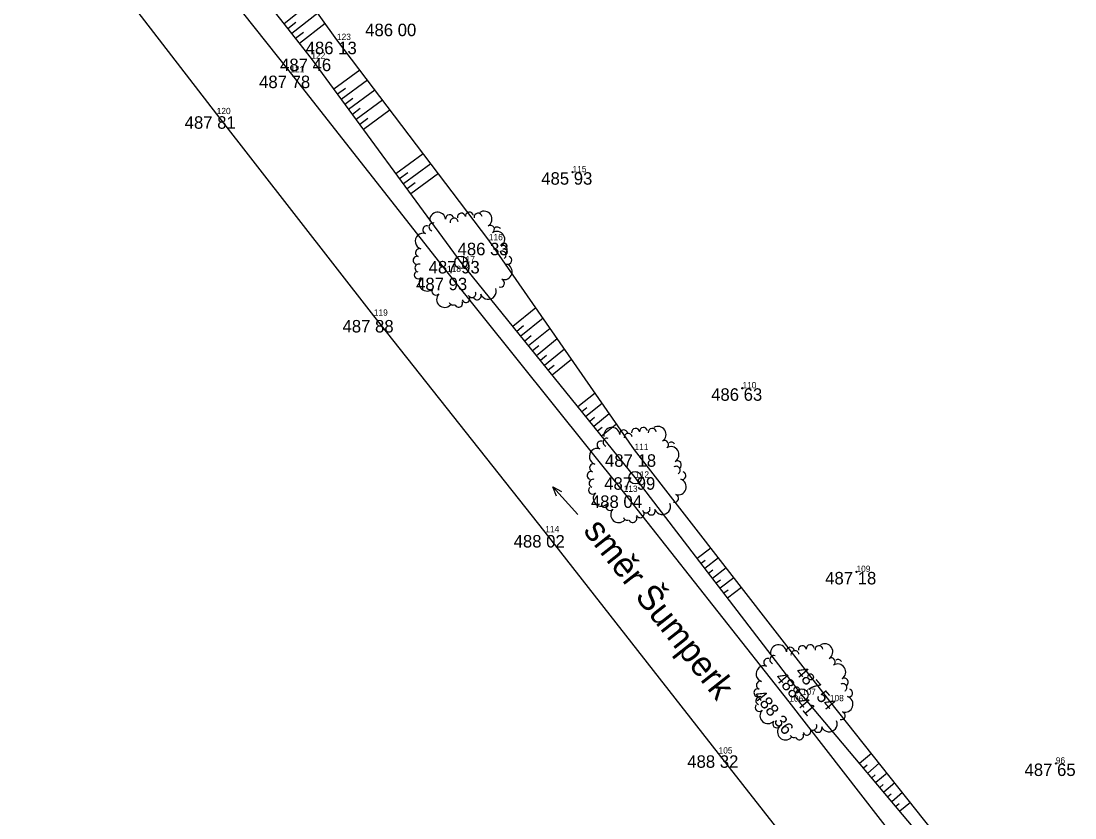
# Model space of a CAD drawing. Extents: x -559180 to -551373, y -1076947 to -1072071.
# Drawn here: x -553636.6 to -553552.2, y -1076501.7 to -1076438 of the extents above; entities that cross this region are included whole.
import ezdxf

# ---------------------------------------------------------------- set-up
doc = ezdxf.new("R2010")
doc.units = 0
for name, color, linetype in [('17_KOMUNIKACE', 7, 'Continuous'), ('1_VODA_ZN', 7, 'Continuous'), ('26_SRAFY', 7, 'Continuous'), ('27_HRANA_PATA', 7, 'Continuous'), ('34_ZELEN', 7, 'Continuous'), ('3_BODY', 7, 'Continuous'), ('52_POPIS_UCELOVY', 7, 'Continuous'), ('6_VYSKY', 7, 'Continuous')]:
    doc.layers.add(name, color=color, linetype=linetype)

# ---------------------------------------------------------------- blocks, each defined once
blk = doc.blocks.new('SMER')
at = {"layer": '52_POPIS_UCELOVY'}
for p, q in [((0, 0), (3, -0.001)), ((2.25, 0.28), (3, -0.001)), ((3, -0.001), (2.25, -0.281))]:
    blk.add_line(p, q, dxfattribs=at)
blk = doc.blocks.new('T')
at = {"layer": '6_VYSKY'}
blk.add_circle((0, 0), 0.05, dxfattribs=at)
blk = doc.blocks.new('POINT_DISPLAY')
blk.add_line((0, 0), (0, 0))
blk = doc.blocks.new('STLV')
at = {"layer": '34_ZELEN'}
blk.add_circle((0, 0), 0.5, dxfattribs=at)
for centre, radius, start, end in [((-1.866, 3.377), 0.64, 7.27905, 187.27905), ((-0.914, 3.498), 0.32, 7.27905, 187.27905), ((-0.552, 3.222), 0.32, 97.27905, 188.08122), ((-0.556, 3.222), 0.32, 6.47688, 97.27905), ((0.038, 3.62), 0.32, 7.27905, 187.27905), ((0.673, 3.701), 0.32, 7.27905, 187.27905), ((1.372, 3.62), 0.32, 7.27905, 187.27905), ((1.839, 3.46), 0.64, 302.42635, 122.42635), ((-2.733, 2.607), 0.32, 72.13175, 252.13175), ((-2.248, 2.834), 0.32, 72.13175, 252.13175), ((2.354, 2.649), 0.32, 302.42635, 122.42635), ((2.893, 2.511), 0.32, 32.42635, 123.22852), ((-3.027, 1.693), 0.64, 72.13175, 252.13175), ((2.869, 1.839), 0.64, 302.42635, 122.42635), ((-3.322, 0.779), 0.32, 72.13175, 252.13175), ((3.287, 0.583), 0.32, 32.42635, 123.22852), ((3.383, 1.029), 0.32, 302.42635, 122.42635), ((-3.518, 0.17), 0.32, 72.13175, 252.13175), ((3.285, 0.587), 0.32, 301.62418, 32.42635), ((3.746, 0.168), 0.32, 252.13175, 72.13175), ((-3.419, -1.001), 0.32, 136.98445, 316.98445), ((-3.366, -0.453), 0.32, 72.13175, 252.13175), ((3.452, -0.746), 0.64, 252.13175, 72.13175), ((-2.717, -1.656), 0.64, 136.98445, 316.98445), ((3.157, -1.66), 0.32, 252.13175, 72.13175), ((-2.015, -2.311), 0.32, 136.98445, 316.98445), ((-1.313, -2.966), 0.64, 136.98445, 316.98445), ((0.873, -2.499), 0.32, 291.83715, 22.63931), ((2.185, -2.318), 0.64, 201.83715, 21.83715), ((-0.639, -3.093), 0.32, 201.03498, 291.83715), ((-0.192, -3.27), 0.32, 201.83715, 21.83715), ((0.402, -2.891), 0.32, 201.83715, 21.83715), ((0.877, -2.497), 0.32, 201.03498, 291.83715), ((1.293, -2.675), 0.32, 201.83715, 21.83715)]:
    blk.add_arc(centre, radius, start, end, dxfattribs=at)
blk.add_blockref('POINT_DISPLAY', (0, 0), dxfattribs=at)

msp = doc.modelspace()

# ---------------------------------------------------------------- linework, layer by layer
at = {"layer": '17_KOMUNIKACE'}
for p, q in [((-553615, -1076442.06), (-553631.41, -1076421.32)), ((-553620.9, -1076445.4), (-553636.56, -1076425.01)), ((-553602.46, -1076458.04), (-553615, -1076442.06)), ((-553608.32, -1076461.54), (-553620.9, -1076445.4)), ((-553588.32, -1076475.64), (-553602.46, -1076458.04)), ((-553594.59, -1076478.87), (-553608.32, -1076461.54)), ((-553575.06, -1076492.44), (-553588.32, -1076475.64)), ((-553580.72, -1076496.59), (-553594.59, -1076478.87)), ((-553561.73, -1076509.61), (-553575.06, -1076492.44)), ((-553567.75, -1076513.06), (-553580.72, -1076496.59))]:
    msp.add_line(p, q, dxfattribs=at)
at = {"layer": '26_SRAFY'}
for p, q in [((-553613.379, -1076436.503), (-553615.505, -1076438.167)), ((-553612.798, -1076437.318), (-553614.889, -1076438.954)), ((-553614.565, -1076438.065), (-553615.197, -1076438.56)), ((-553612.217, -1076438.133), (-553614.273, -1076439.742)), ((-553613.959, -1076438.861), (-553614.581, -1076439.348)), ((-553609.435, -1076441.881), (-553611.519, -1076443.412)), ((-553608.831, -1076442.678), (-553610.927, -1076444.218)), ((-553610.596, -1076443.354), (-553611.223, -1076443.815)), ((-553610, -1076444.157), (-553610.631, -1076444.621)), ((-553608.227, -1076443.475), (-553610.335, -1076445.024)), ((-553609.405, -1076444.961), (-553610.039, -1076445.427)), ((-553607.622, -1076444.272), (-553609.743, -1076445.83)), ((-553608.809, -1076445.764), (-553609.447, -1076446.233)), ((-553607.018, -1076445.069), (-553609.151, -1076446.636)), ((-553604.362, -1076448.573), (-553606.548, -1076450.179)), ((-553603.758, -1076449.37), (-553605.956, -1076450.985)), ((-553605.595, -1076450.099), (-553606.252, -1076450.582)), ((-553604.999, -1076450.902), (-553605.66, -1076451.388)), ((-553603.153, -1076450.167), (-553605.364, -1076451.791)), ((-553595.345, -1076460.921), (-553597.183, -1076462.408)), ((-553594.773, -1076461.745), (-553596.554, -1076463.185)), ((-553596.326, -1076462.358), (-553596.869, -1076462.797)), ((-553594.201, -1076462.568), (-553595.925, -1076463.963)), ((-553595.714, -1076463.149), (-553596.24, -1076463.574)), ((-553593.629, -1076463.392), (-553595.296, -1076464.74)), ((-553595.102, -1076463.94), (-553595.611, -1076464.352)), ((-553593.057, -1076464.215), (-553594.667, -1076465.518)), ((-553594.49, -1076464.731), (-553594.982, -1076465.129)), ((-553592.486, -1076465.039), (-553594.038, -1076466.295)), ((-553593.878, -1076465.523), (-553594.353, -1076465.906)), ((-553590.611, -1076467.739), (-553591.976, -1076468.844)), ((-553590.039, -1076468.563), (-553591.347, -1076469.621)), ((-553591.261, -1076468.908), (-553591.662, -1076469.232)), ((-553589.467, -1076469.386), (-553590.718, -1076470.398)), ((-553590.649, -1076469.699), (-553591.033, -1076470.01)), ((-553588.895, -1076470.21), (-553590.089, -1076471.176)), ((-553590.037, -1076470.49), (-553590.404, -1076470.787)), ((-553581.339, -1076480.147), (-553582.427, -1076480.982)), ((-553581.795, -1076481.127), (-553582.123, -1076481.378)), ((-553580.725, -1076480.936), (-553581.818, -1076481.775)), ((-553581.185, -1076481.92), (-553581.514, -1076482.172)), ((-553580.111, -1076481.726), (-553581.21, -1076482.568)), ((-553580.575, -1076482.712), (-553580.905, -1076482.965)), ((-553579.497, -1076482.515), (-553580.601, -1076483.362)), ((-553579.965, -1076483.504), (-553580.296, -1076483.759)), ((-553578.884, -1076483.305), (-553579.992, -1076484.155)), ((-553568.48, -1076496.589), (-553569.427, -1076497.387)), ((-553568.824, -1076497.532), (-553569.104, -1076497.769)), ((-553567.857, -1076497.372), (-553568.782, -1076498.151)), ((-553567.235, -1076498.155), (-553568.138, -1076498.916)), ((-553568.186, -1076498.303), (-553568.46, -1076498.534)), ((-553566.612, -1076498.938), (-553567.494, -1076499.681)), ((-553567.548, -1076499.073), (-553567.816, -1076499.298)), ((-553566.91, -1076499.843), (-553567.171, -1076500.063)), ((-553565.99, -1076499.721), (-553566.849, -1076500.446)), ((-553566.272, -1076500.613), (-553566.527, -1076500.828)), ((-553565.367, -1076500.504), (-553566.205, -1076501.21))]:
    msp.add_line(p, q, dxfattribs=at)
at = {"layer": '27_HRANA_PATA'}
for p, q in [((-553613.32, -1076440.96), (-553620.22, -1076432.14)), ((-553611.27, -1076439.46), (-553615.03, -1076434.19)), ((-553599.11, -1076455.5), (-553611.27, -1076439.46)), ((-553601.34, -1076457.27), (-553613.32, -1076440.96)), ((-553587.45, -1076472.29), (-553599.11, -1076455.5)), ((-553587.4, -1076474.5), (-553601.34, -1076457.27)), ((-553571.81, -1076492.4), (-553587.45, -1076472.29)), ((-553574.05, -1076491.9), (-553587.4, -1076474.5)), ((-553560.18, -1076508.36), (-553574.05, -1076491.9)), ((-553559.44, -1076507.96), (-553571.81, -1076492.4))]:
    msp.add_line(p, q, dxfattribs=at)

# ---------------------------------------------------------------- block references
at = {"layer": '1_VODA_ZN'}
for p in [(-553611.27, -1076439.46), (-553613.32, -1076440.96), (-553615, -1076442.06), (-553620.9, -1076445.4), (-553592.41, -1076450.05), (-553599.11, -1076455.5), (-553601.34, -1076457.27), (-553602.46, -1076458.04), (-553608.32, -1076461.54), (-553578.81, -1076467.35), (-553587.45, -1076472.29), (-553587.4, -1076474.5), (-553588.32, -1076475.64), (-553594.59, -1076478.87), (-553569.68, -1076482.05), (-553574.05, -1076491.9), (-553575.06, -1076492.44), (-553571.81, -1076492.4), (-553580.72, -1076496.59), (-553553.72, -1076497.39)]:
    msp.add_blockref('POINT_DISPLAY', p, dxfattribs=at)
at = {"layer": '34_ZELEN'}
for p in [(-553601.34, -1076457.27), (-553587.4, -1076474.5), (-553574.05, -1076491.9)]:
    msp.add_blockref('STLV', p, dxfattribs=at)
at = {"layer": '52_POPIS_UCELOVY', "xscale": 1.0000024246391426, "yscale": 1.0000024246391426, "rotation": 132.15139680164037}
msp.add_blockref('SMER', (-553591.984, -1076477.464), dxfattribs=at)
at = {"layer": '6_VYSKY'}
for p in [(-553592.41, -1076450.05), (-553592.41, -1076450.05), (-553578.81, -1076467.35), (-553578.81, -1076467.35), (-553569.68, -1076482.05), (-553569.68, -1076482.05), (-553553.72, -1076497.39), (-553553.72, -1076497.39)]:
    msp.add_blockref('T', p, dxfattribs=at)

# ---------------------------------------------------------------- texts
at = {"layer": '3_BODY'}
for s, p in [('123', (-553611.27, -1076439.46)), ('122', (-553613.32, -1076440.96)), ('121', (-553615, -1076442.06)), ('120', (-553620.9, -1076445.4)), ('115', (-553592.41, -1076450.05)), ('116', (-553599.11, -1076455.5)), ('117', (-553601.34, -1076457.27)), ('118', (-553602.46, -1076458.04)), ('119', (-553608.32, -1076461.54)), ('110', (-553578.81, -1076467.35)), ('111', (-553587.45, -1076472.29)), ('112', (-553587.4, -1076474.5)), ('113', (-553588.32, -1076475.64)), ('114', (-553594.59, -1076478.87)), ('109', (-553569.68, -1076482.05)), ('107', (-553574.05, -1076491.9)), ('106', (-553575.06, -1076492.44)), ('108', (-553571.81, -1076492.4)), ('105', (-553580.72, -1076496.59)), ('96', (-553553.72, -1076497.39))]:
    msp.add_text(s, height=0.5, dxfattribs=at).set_placement(p)
at = {"layer": '52_POPIS_UCELOVY'}
msp.add_text('směr Šumperk', height=2, rotation=308.20175, dxfattribs=at).set_placement((-553591.614, -1076478.771))
at = {"layer": '6_VYSKY'}
for s, p in [('486 00', (-553609.011, -1076439.16)), ('486 13', (-553613.775, -1076440.603)), ('487 46', (-553615.825, -1076441.96)), ('487 78', (-553617.505, -1076443.318)), ('487 81', (-553623.462, -1076446.571)), ('485 93', (-553594.915, -1076451.05)), ('486 33', (-553601.615, -1076456.701)), ('487 93', (-553603.931, -1076458.156)), ('487 93', (-553604.936, -1076459.498)), ('487 88', (-553610.825, -1076462.883)), ('486 63', (-553581.315, -1076468.35)), ('487 18', (-553589.811, -1076473.634)), ('487 99', (-553589.876, -1076475.472)), ('488 04', (-553590.94, -1076476.927)), ('488 02', (-553597.124, -1076480.099)), ('487 18', (-553572.185, -1076483.05)), ('488 32', (-553583.225, -1076497.734)), ('487 65', (-553556.225, -1076498.39))]:
    msp.add_text(s, height=1, dxfattribs=at).set_placement(p)
for s, rotation, p in [('488 41', 310.36163, (-553576.241, -1076490.558)), ('487 54', 310.21912, (-553574.641, -1076490.088)), ('487 54', 310.21912, (-553574.641, -1076490.088)), ('488 36', 308.22985, (-553577.96, -1076491.968))]:
    msp.add_text(s, height=1, rotation=rotation, dxfattribs=at).set_placement(p)

doc.saveas('drawing.dxf')
